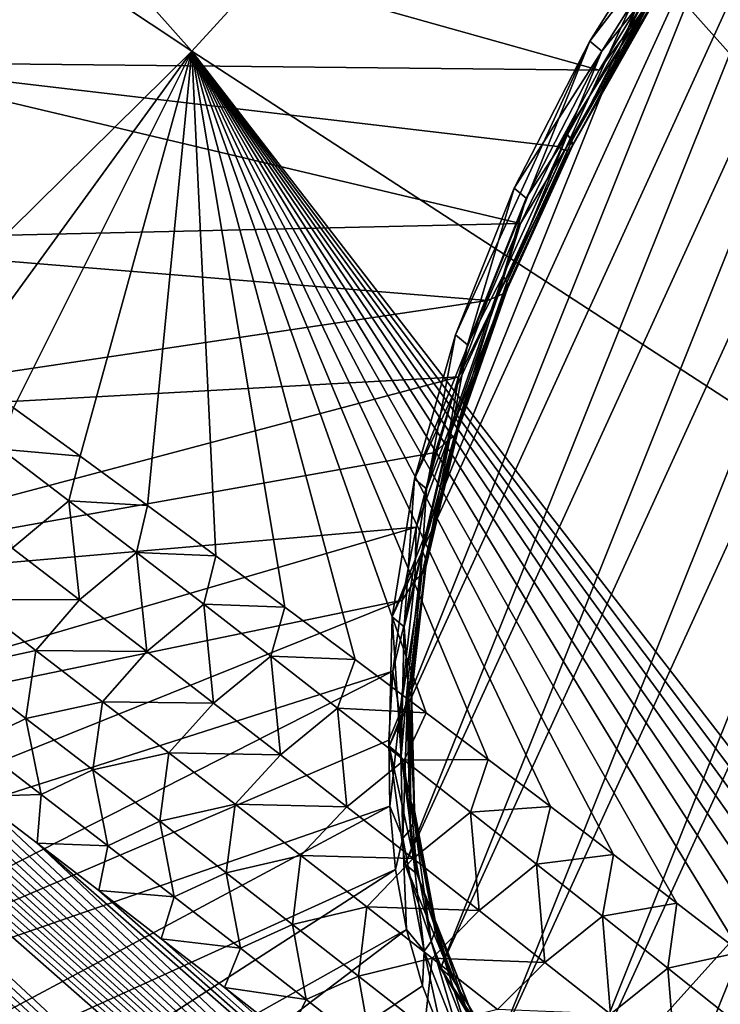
# Model space of a CAD drawing. Header units: metres. Extents: x -82 to 82, y -313 to 40.
# Tile 299 of 405: x 61 to 64, y -47 to -43. Entities that reach past the tile are written whole.
import ezdxf

# ---------------------------------------------------------------- set-up
doc = ezdxf.new("R2010")
doc.units = ezdxf.units.M
doc.layers.add('solid_505278_SW0001_CCC', color=7, linetype='CONTINUOUS')

msp = doc.modelspace()

# ---------------------------------------------------------------- linework, layer by layer
at = {"layer": 'solid_505278_SW0001_CCC'}
for points in [[(75.835464, -43.241989, 51.190437), (54.359497, -25.395966, 33.215336), (54.307911, -25.210443, 33.197372)], [(76.098122, -42.701454, 51.55349), (75.835464, -43.241989, 51.190437), (54.307911, -25.210443, 33.197372)], [(75.835464, -43.241989, 51.190437), (54.418095, -25.588348, 33.237587), (54.359497, -25.395966, 33.215336)], [(75.835464, -43.241989, 51.190437), (54.484196, -25.787806, 33.264523), (54.418095, -25.588348, 33.237587)], [(75.835464, -43.241989, 51.190437), (54.557568, -25.994192, 33.295876), (54.484196, -25.787806, 33.264523)], [(75.835464, -43.241989, 51.190437), (54.638813, -26.207821, 33.332153), (54.557568, -25.994192, 33.295876)], [(75.574974, -43.767609, 50.793751), (54.728233, -26.428816, 33.373569), (54.638813, -26.207821, 33.332153)], [(75.835464, -43.241989, 51.190437), (75.574974, -43.767609, 50.793751), (54.638813, -26.207821, 33.332153)], [(75.574974, -43.767609, 50.793751), (54.825699, -26.657087, 33.419968), (54.728233, -26.428816, 33.373569)], [(75.574974, -43.767609, 50.793751), (54.931931, -26.893061, 33.471947), (54.825699, -26.657087, 33.419968)], [(75.574974, -43.767609, 50.793751), (55.04697, -27.136723, 33.529507), (54.931931, -26.893061, 33.471947)], [(75.574974, -43.767609, 50.793751), (55.170937, -27.38813, 33.592697), (55.04697, -27.136723, 33.529507)], [(75.316559, -44.277763, 50.362961), (55.304642, -27.647802, 33.662205), (55.170937, -27.38813, 33.592697)], [(75.574974, -43.767609, 50.793751), (75.316559, -44.277763, 50.362961), (55.170937, -27.38813, 33.592697)], [(75.316559, -44.277763, 50.362961), (55.447891, -27.915569, 33.737812), (55.304642, -27.647802, 33.662205)], [(75.316559, -44.277763, 50.362961), (55.601097, -28.19169, 33.819847), (55.447891, -27.915569, 33.737812)], [(75.316559, -44.277763, 50.362961), (55.765057, -28.476694, 33.908974), (55.601097, -28.19169, 33.819847)], [(75.060394, -44.771652, 49.897835), (55.939407, -28.770294, 34.004837), (55.765057, -28.476694, 33.908974)], [(75.316559, -44.277763, 50.362961), (75.060394, -44.771652, 49.897835), (55.765057, -28.476694, 33.908974)], [(75.060394, -44.771652, 49.897835), (56.124889, -29.072975, 34.108047), (55.939407, -28.770294, 34.004837)], [(75.060394, -44.771652, 49.897835), (56.25518, -29.280107, 34.18132), (56.124889, -29.072975, 34.108047)], [(75.060394, -44.771652, 49.897835), (56.390465, -29.491289, 34.257874), (56.25518, -29.280107, 34.18132)], [(75.060394, -44.771652, 49.897835), (56.530933, -29.706642, 34.337872), (56.390465, -29.491289, 34.257874)], [(75.060394, -44.771652, 49.897835), (56.676952, -29.926403, 34.421631), (56.530933, -29.706642, 34.337872)], [(74.80658, -45.248489, 49.397987), (56.828861, -30.150799, 34.509438), (56.676952, -29.926403, 34.421631)], [(75.060394, -44.771652, 49.897835), (74.80658, -45.248489, 49.397987), (56.676952, -29.926403, 34.421631)], [(74.80658, -45.248489, 49.397987), (56.986328, -30.379599, 34.600998), (56.828861, -30.150799, 34.509438)], [(74.80658, -45.248489, 49.397987), (57.149426, -30.612839, 34.696358), (56.986328, -30.379599, 34.600998)], [(74.80658, -45.248489, 49.397987), (57.318562, -30.85078, 34.795891), (57.149426, -30.612839, 34.696358)], [(74.80658, -45.248489, 49.397987), (57.49416, -31.093685, 34.899963), (57.318562, -30.85078, 34.795891)], [(74.80658, -45.248489, 49.397987), (57.676018, -31.341427, 35.008392), (57.49416, -31.093685, 34.899963)], [(74.80658, -45.248489, 49.397987), (57.863991, -31.593895, 35.121033), (57.676018, -31.341427, 35.008392)], [(74.554993, -45.707344, 48.862717), (58.058552, -31.851387, 35.238327), (57.863991, -31.593895, 35.121033)], [(74.80658, -45.248489, 49.397987), (74.554993, -45.707344, 48.862717), (57.863991, -31.593895, 35.121033)], [(74.554993, -45.707344, 48.862717), (58.260189, -32.114193, 35.36071), (58.058552, -31.851387, 35.238327)], [(74.554993, -45.707344, 48.862717), (58.468906, -32.38232, 35.488197), (58.260189, -32.114193, 35.36071)], [(74.554993, -45.707344, 48.862717), (58.684292, -32.655502, 35.620384), (58.468906, -32.38232, 35.488197)], [(74.554993, -45.707344, 48.862717), (58.850533, -32.863903, 35.722923), (58.684292, -32.655502, 35.620384)], [(74.554993, -45.707344, 48.862717), (59.02108, -33.075485, 35.828625), (58.850533, -32.863903, 35.722923)], [(74.554993, -45.707344, 48.862717), (59.196175, -33.290401, 35.937721), (59.02108, -33.075485, 35.828625)], [(74.305855, -46.147114, 48.291714), (59.37574, -33.508602, 36.05014), (59.196175, -33.290401, 35.937721)], [(74.554993, -45.707344, 48.862717), (74.305855, -46.147114, 48.291714), (59.196175, -33.290401, 35.937721)], [(74.305855, -46.147114, 48.291714), (59.559391, -33.729847, 36.165512), (59.37574, -33.508602, 36.05014)], [(74.305855, -46.147114, 48.291714), (59.74741, -33.954308, 36.284111), (59.559391, -33.729847, 36.165512)], [(74.305855, -46.147114, 48.291714), (59.940102, -34.182163, 36.406223), (59.74741, -33.954308, 36.284111)], [(74.305855, -46.147114, 48.291714), (60.137764, -34.413605, 36.532143), (59.940102, -34.182163, 36.406223)], [(74.305855, -46.147114, 48.291714), (60.340672, -34.648796, 36.662125), (60.137764, -34.413605, 36.532143)], [(74.305855, -46.147114, 48.291714), (60.548328, -34.887444, 36.795696), (60.340672, -34.648796, 36.662125)], [(74.305855, -46.147114, 48.291714), (60.760693, -35.129524, 36.932816), (60.548328, -34.887444, 36.795696)], [(74.305855, -46.147114, 48.291714), (60.978127, -35.375237, 37.073845), (60.760693, -35.129524, 36.932816)], [(74.059189, -46.566635, 47.684422), (61.200989, -35.624794, 37.219147), (60.978127, -35.375237, 37.073845)], [(74.305855, -46.147114, 48.291714), (74.059189, -46.566635, 47.684422), (60.978127, -35.375237, 37.073845)], [(74.059189, -46.566635, 47.684422), (61.429646, -35.878403, 37.36908), (61.200989, -35.624794, 37.219147)], [(74.059189, -46.566635, 47.684422), (61.664188, -36.13612, 37.523739), (61.429646, -35.878403, 37.36908)], [(74.059189, -46.566635, 47.684422), (61.903915, -36.397572, 37.682426), (61.664188, -36.13612, 37.523739)], [(74.059189, -46.566635, 47.684422), (62.099636, -36.609524, 37.812489), (61.903915, -36.397572, 37.682426)], [(63.793152, -55.600903, 53.349144), (42.311619, -36.497169, 34.306728), (42.537632, -36.468975, 34.25415)], [(63.793152, -55.600903, 53.349144), (42.537632, -36.468975, 34.25415), (42.787354, -36.45396, 34.209877)], [(64.308563, -55.315361, 52.981861), (42.787354, -36.45396, 34.209877), (43.062996, -36.453861, 34.175083)], [(64.308563, -55.315361, 52.981861), (63.793152, -55.600903, 53.349144), (42.787354, -36.45396, 34.209877)], [(64.308563, -55.315361, 52.981861), (43.062996, -36.453861, 34.175083), (43.366493, -36.471161, 34.151794)], [(64.308563, -55.315361, 52.981861), (43.366493, -36.471161, 34.151794), (43.698662, -36.50774, 34.141525)], [(63.793152, -55.600903, 53.349144), (42.107014, -36.537075, 34.366676), (42.311619, -36.497169, 34.306728)], [(64.807716, -55.035828, 52.582764), (43.698662, -36.50774, 34.141525), (44.060249, -36.565296, 34.145638)], [(64.807716, -55.035828, 52.582764), (64.308563, -55.315361, 52.981861), (43.698662, -36.50774, 34.141525)], [(63.261715, -55.892429, 53.68475), (41.920193, -36.587555, 34.433418), (42.107014, -36.537075, 34.366676)], [(63.793152, -55.600903, 53.349144), (63.261715, -55.892429, 53.68475), (42.107014, -36.537075, 34.366676)], [(64.807716, -55.035828, 52.582764), (44.060249, -36.565296, 34.145638), (44.252312, -36.602585, 34.153656)], [(63.261715, -55.892429, 53.68475), (41.748459, -36.648014, 34.506756), (41.920193, -36.587555, 34.433418)], [(64.807716, -55.035828, 52.582764), (44.252312, -36.602585, 34.153656), (44.451988, -36.645718, 34.16576)], [(74.059189, -46.566635, 47.684422), (62.299099, -36.824085, 37.945568), (62.099636, -36.609524, 37.812489)], [(63.261715, -55.892429, 53.68475), (41.589901, -36.718449, 34.586975), (41.748459, -36.648014, 34.506756)], [(64.807716, -55.035828, 52.582764), (44.451988, -36.645718, 34.16576), (44.659637, -36.695225, 34.182472)], [(63.261715, -55.892429, 53.68475), (41.442665, -36.799175, 34.674576), (41.589901, -36.718449, 34.586975)], [(65.290031, -54.762512, 52.151859), (44.659637, -36.695225, 34.182472), (44.875084, -36.750946, 34.203575)], [(65.290031, -54.762512, 52.151859), (64.807716, -55.035828, 52.582764), (44.659637, -36.695225, 34.182472)], [(65.290031, -54.762512, 52.151859), (44.875084, -36.750946, 34.203575), (45.098621, -36.813251, 34.229404)], [(62.714607, -56.18972, 53.988487), (41.304848, -36.891106, 34.770535), (41.442665, -36.799175, 34.674576)], [(63.261715, -55.892429, 53.68475), (62.714607, -56.18972, 53.988487), (41.442665, -36.799175, 34.674576)], [(65.290031, -54.762512, 52.151859), (45.098621, -36.813251, 34.229404), (45.330601, -36.882572, 34.260376)], [(74.059189, -46.566635, 47.684422), (62.502522, -37.04137, 38.081898), (62.299099, -36.824085, 37.945568)], [(62.714607, -56.18972, 53.988487), (41.175858, -36.995422, 34.875977), (41.304848, -36.891106, 34.770535)], [(65.290031, -54.762512, 52.151859), (45.330601, -36.882572, 34.260376), (45.570797, -36.95871, 34.29623)], [(65.290031, -54.762512, 52.151859), (45.570797, -36.95871, 34.29623), (45.819683, -37.04221, 34.337498)], [(62.714607, -56.18972, 53.988487), (41.055237, -37.113495, 34.992123), (41.175858, -36.995422, 34.875977)], [(65.754967, -54.495632, 51.689091), (45.819683, -37.04221, 34.337498), (46.077503, -37.133377, 34.384457)], [(65.754967, -54.495632, 51.689091), (65.290031, -54.762512, 52.151859), (45.819683, -37.04221, 34.337498)], [(74.059189, -46.566635, 47.684422), (62.710125, -37.261497, 38.22171), (62.502522, -37.04137, 38.081898)], [(62.714607, -56.18972, 53.988487), (40.942547, -37.247574, 35.120937), (41.055237, -37.113495, 34.992123)], [(65.754967, -54.495632, 51.689091), (46.077503, -37.133377, 34.384457), (46.344093, -37.232079, 34.436928)], [(62.152195, -56.492603, 54.260136), (40.83847, -37.400295, 35.264648), (40.942547, -37.247574, 35.120937)], [(62.714607, -56.18972, 53.988487), (62.152195, -56.492603, 54.260136), (40.942547, -37.247574, 35.120937)], [(65.754967, -54.495632, 51.689091), (46.344093, -37.232079, 34.436928), (46.620102, -37.339001, 34.495583)], [(74.059189, -46.566635, 47.684422), (62.922131, -37.484589, 38.365234), (62.710125, -37.261497, 38.22171)], [(65.754967, -54.495632, 51.689091), (46.620102, -37.339001, 34.495583), (46.905567, -37.45422, 34.560455)], [(62.152195, -56.492603, 54.260136), (40.744175, -37.573769, 35.424904), (40.83847, -37.400295, 35.264648)], [(65.754967, -54.495632, 51.689091), (46.905567, -37.45422, 34.560455), (47.200527, -37.577816, 34.631596)], [(74.059189, -46.566635, 47.684422), (63.13818, -37.710464, 38.5121), (62.922131, -37.484589, 38.365234)], [(62.152195, -56.492603, 54.260136), (40.66114, -37.770191, 35.603367), (40.744175, -37.573769, 35.424904)], [(66.20192, -54.235199, 51.194038), (47.200527, -37.577816, 34.631596), (47.505733, -37.710571, 34.70977)], [(66.20192, -54.235199, 51.194038), (65.754967, -54.495632, 51.689091), (47.200527, -37.577816, 34.631596)], [(66.20192, -54.235199, 51.194038), (47.505733, -37.710571, 34.70977), (47.820961, -37.852295, 34.79475)], [(74.059189, -46.566635, 47.684422), (63.35796, -37.938969, 38.661983), (63.13818, -37.710464, 38.5121)], [(61.574398, -56.801018, 54.499481), (40.59182, -37.991871, 35.801823), (40.66114, -37.770191, 35.603367)], [(62.152195, -56.492603, 54.260136), (61.574398, -56.801018, 54.499481), (40.66114, -37.770191, 35.603367)], [(66.20192, -54.235199, 51.194038), (47.820961, -37.852295, 34.79475), (48.146576, -38.003399, 34.886929)], [(73.814819, -46.964386, 47.040131), (63.581741, -38.170231, 38.815182), (63.35796, -37.938969, 38.661983)], [(74.059189, -46.566635, 47.684422), (73.814819, -46.964386, 47.040131), (63.35796, -37.938969, 38.661983)], [(61.574398, -56.801018, 54.499481), (40.538582, -38.239883, 36.020924), (40.59182, -37.991871, 35.801823)], [(66.20192, -54.235199, 51.194038), (48.146576, -38.003399, 34.886929), (48.369846, -38.109791, 34.952827)], [(66.20192, -54.235199, 51.194038), (48.369846, -38.109791, 34.952827), (48.597916, -38.220554, 35.022118)], [(73.814819, -46.964386, 47.040131), (63.809803, -38.404396, 38.971996), (63.581741, -38.170231, 38.815182)], [(66.20192, -54.235199, 51.194038), (48.597916, -38.220554, 35.022118), (48.830765, -38.335693, 35.09478)], [(61.574398, -56.801018, 54.499481), (40.503433, -38.515171, 36.26123), (40.538582, -38.239883, 36.020924)], [(66.630089, -53.981483, 50.66658), (48.830765, -38.335693, 35.09478), (49.068687, -38.455513, 35.171139)], [(66.630089, -53.981483, 50.66658), (66.20192, -54.235199, 51.194038), (48.830765, -38.335693, 35.09478)], [(61.757477, -43.125957, 38.985619), (56.383736, -39.556885, 36.196007), (57.520615, -38.367096, 36.044456)], [(62.874767, -41.905319, 38.883812), (61.757477, -43.125957, 38.985619), (57.520615, -38.367096, 36.044456)], [(73.814819, -46.964386, 47.040131), (64.042419, -38.641594, 39.132725), (63.809803, -38.404396, 38.971996)], [(66.630089, -53.981483, 50.66658), (49.068687, -38.455513, 35.171139), (49.311977, -38.580322, 35.251518)], [(61.574398, -56.801018, 54.499481), (60.981453, -57.114723, 54.706051), (40.503433, -38.515171, 36.26123)], [(66.630089, -53.981483, 50.66658), (49.311977, -38.580322, 35.251518), (49.560543, -38.710037, 35.335808)], [(66.630089, -53.981483, 50.66658), (49.560543, -38.710037, 35.335808), (49.814224, -38.844501, 35.42384)], [(66.630089, -53.981483, 50.66658), (49.814224, -38.844501, 35.42384), (50.073338, -38.984066, 35.51598)], [(66.630089, -53.981483, 50.66658), (50.073338, -38.984066, 35.51598), (50.338219, -39.129086, 35.61261)], [(66.630089, -53.981483, 50.66658), (50.338219, -39.129086, 35.61261), (50.60891, -39.27961, 35.713776)], [(67.038658, -53.734692, 50.106434), (50.60891, -39.27961, 35.713776), (50.885094, -39.435314, 35.819115)], [(67.038658, -53.734692, 50.106434), (66.630089, -53.981483, 50.66658), (50.60891, -39.27961, 35.713776)], [(67.038658, -53.734692, 50.106434), (50.885094, -39.435314, 35.819115), (51.167122, -39.596588, 35.92905)], [(61.757477, -43.125957, 38.985619), (60.586662, -44.280659, 39.173763), (56.383736, -39.556885, 36.196007)], [(67.038658, -53.734692, 50.106434), (51.167122, -39.596588, 35.92905), (51.455368, -39.76384, 36.044033)], [(67.038658, -53.734692, 50.106434), (51.455368, -39.76384, 36.044033), (51.750008, -39.937267, 36.164272)], [(63.289215, -47.556637, 70.229012), (66.824493, -39.823341, 73.460457), (66.269081, -40.114056, 73.801224)], [(64.080078, -46.677444, 70.170883), (66.824493, -39.823341, 73.460457), (63.289215, -47.556637, 70.229012)], [(67.038658, -53.734692, 50.106434), (51.750008, -39.937267, 36.164272), (52.050602, -40.116394, 36.289238)], [(67.038658, -53.734692, 50.106434), (52.050602, -40.116394, 36.289238), (52.280159, -40.254711, 36.386322)], [(62.999599, -47.265923, 70.812737), (66.269081, -40.114056, 73.801224), (65.71769, -40.477459, 74.070862)], [(63.289215, -47.556637, 70.229012), (66.269081, -40.114056, 73.801224), (62.999599, -47.265923, 70.812737)], [(67.038658, -53.734692, 50.106434), (52.280159, -40.254711, 36.386322), (52.513451, -40.396664, 36.486546)], [(67.426628, -53.494839, 49.512974), (52.513451, -40.396664, 36.486546), (52.750675, -40.542469, 36.590145)], [(67.426628, -53.494839, 49.512974), (67.038658, -53.734692, 50.106434), (52.513451, -40.396664, 36.486546)], [(62.780464, -46.902519, 71.38607), (65.71769, -40.477459, 74.070862), (65.18129, -40.906322, 74.263992)], [(62.999599, -47.265923, 70.812737), (65.71769, -40.477459, 74.070862), (62.780464, -46.902519, 71.38607)], [(67.426628, -53.494839, 49.512974), (52.750675, -40.542469, 36.590145), (52.991905, -40.6922, 36.697208)], [(67.426628, -53.494839, 49.512974), (52.991905, -40.6922, 36.697208), (53.236763, -40.845448, 36.807274)], [(67.426628, -53.494839, 49.512974), (53.236763, -40.845448, 36.807274), (53.485397, -41.00238, 36.920532)], [(62.636181, -46.473656, 71.937622), (65.18129, -40.906322, 74.263992), (64.67083, -41.391903, 74.376694)], [(62.780464, -46.902519, 71.38607), (65.18129, -40.906322, 74.263992), (62.636181, -46.473656, 71.937622)], [(67.426628, -53.494839, 49.512974), (53.485397, -41.00238, 36.920532), (53.738041, -41.163258, 37.037273)], [(67.426628, -53.494839, 49.512974), (53.738041, -41.163258, 37.037273), (53.994915, -41.328331, 37.157795)], [(67.426628, -53.494839, 49.512974), (53.994915, -41.328331, 37.157795), (54.256256, -41.497852, 37.282394)], [(62.569683, -45.988075, 72.456131), (64.67083, -41.391903, 74.376694), (64.196915, -41.924095, 74.406609)], [(62.636181, -46.473656, 71.937622), (64.67083, -41.391903, 74.376694), (62.569683, -45.988075, 72.456131)], [(67.426628, -53.494839, 49.512974), (54.256256, -41.497852, 37.282394), (54.521858, -41.671585, 37.410782)], [(67.426628, -53.494839, 49.512974), (54.521858, -41.671585, 37.410782), (54.791496, -41.849281, 37.542686)], [(67.792938, -53.262238, 48.885983), (54.791496, -41.849281, 37.542686), (55.065437, -42.03125, 37.678471)], [(67.792938, -53.262238, 48.885983), (67.426628, -53.494839, 49.512974), (54.791496, -41.849281, 37.542686)], [(67.011726, -46.545467, 42.149788), (61.757477, -43.125957, 38.985619), (62.874767, -41.905319, 38.883812)], [(68.373993, -44.950989, 42.083523), (67.011726, -46.545467, 42.149788), (62.874767, -41.905319, 38.883812)], [(68.133469, -44.72963, 41.902287), (68.373993, -44.950989, 42.083523), (62.874767, -41.905319, 38.883812)], [(67.895737, -44.509613, 41.723999), (68.133469, -44.72963, 41.902287), (62.874767, -41.905319, 38.883812)], [(67.66124, -44.291344, 41.548943), (67.895737, -44.509613, 41.723999), (62.874767, -41.905319, 38.883812)], [(67.429047, -44.073868, 41.37635), (67.66124, -44.291344, 41.548943), (62.874767, -41.905319, 38.883812)], [(67.18605, -43.844807, 41.196537), (67.429047, -44.073868, 41.37635), (62.874767, -41.905319, 38.883812)], [(66.945122, -43.616226, 41.019066), (67.18605, -43.844807, 41.196537), (62.874767, -41.905319, 38.883812)], [(66.706497, -43.388443, 40.844116), (66.945122, -43.616226, 41.019066), (62.874767, -41.905319, 38.883812)], [(66.470444, -43.161758, 40.671875), (66.706497, -43.388443, 40.844116), (62.874767, -41.905319, 38.883812)], [(66.237206, -42.936485, 40.502506), (66.470444, -43.161758, 40.671875), (62.874767, -41.905319, 38.883812)], [(62.569683, -45.988075, 72.456131), (64.196915, -41.924095, 74.406609), (62.582359, -45.455883, 72.930817)], [(62.582359, -45.455883, 72.930817), (64.196915, -41.924095, 74.406609), (63.768852, -42.492466, 74.353165)], [(67.792938, -53.262238, 48.885983), (55.065437, -42.03125, 37.678471), (55.343948, -42.217796, 37.818501)], [(67.792938, -53.262238, 48.885983), (55.343948, -42.217796, 37.818501), (55.627289, -42.409222, 37.963142)], [(67.792938, -53.262238, 48.885983), (55.627289, -42.409222, 37.963142), (55.915638, -42.605728, 38.112637)], [(63.434353, -43.204361, 74.549065), (60.700993, -42.437744, 77.26162), (60.310123, -43.171173, 77.015953)], [(63.434353, -43.204361, 74.549065), (63.62154, -42.892551, 74.630516), (60.700993, -42.437744, 77.26162)], [(62.582359, -45.455883, 72.930817), (63.768852, -42.492466, 74.353165), (62.673954, -44.887512, 73.352371)], [(62.673954, -44.887512, 73.352371), (63.768852, -42.492466, 74.353165), (63.395679, -43.084991, 74.217491)], [(63.818062, -42.533714, 74.398148), (63.395679, -43.084991, 74.217491), (63.768852, -42.492466, 74.353165)], [(63.818062, -42.533714, 74.398148), (63.444832, -43.126347, 74.262436), (63.395679, -43.084991, 74.217491)], [(63.629864, -42.894012, 74.369019), (63.444832, -43.126347, 74.262436), (63.818062, -42.533714, 74.398148)], [(67.792938, -53.262238, 48.885983), (55.915638, -42.605728, 38.112637), (56.2085, -42.806717, 38.266262)], [(67.792938, -53.262238, 48.885983), (56.2085, -42.806717, 38.266262), (56.446106, -42.970821, 38.39225)], [(63.303921, -43.469654, 74.197174), (63.444832, -43.126347, 74.262436), (63.629864, -42.894012, 74.369019)], [(63.303921, -43.469654, 74.197174), (63.629864, -42.894012, 74.369019), (63.321255, -43.495155, 74.243584)], [(63.629864, -42.894012, 74.369019), (63.648674, -42.916916, 74.416206), (63.321255, -43.495155, 74.243584)], [(63.627377, -42.941551, 74.575752), (63.62154, -42.892551, 74.630516), (63.434353, -43.204361, 74.549065)], [(63.654667, -42.933216, 74.469147), (63.647377, -42.941647, 74.523743), (63.314629, -43.529308, 74.348312)], [(63.324921, -43.515572, 74.295303), (63.654667, -42.933216, 74.469147), (63.314629, -43.529308, 74.348312)], [(63.321255, -43.495155, 74.243584), (63.648674, -42.916916, 74.416206), (63.324921, -43.515572, 74.295303)], [(63.648674, -42.916916, 74.416206), (63.654667, -42.933216, 74.469147), (63.324921, -43.515572, 74.295303)], [(67.792938, -53.262238, 48.885983), (56.446106, -42.970821, 38.39225), (56.686829, -43.138073, 38.521236)], [(63.627377, -42.941551, 74.575752), (63.434353, -43.204361, 74.549065), (63.263462, -43.51939, 74.446831)], [(63.291176, -43.535309, 74.398499), (63.627377, -42.941551, 74.575752), (63.263462, -43.51939, 74.446831)], [(63.647377, -42.941647, 74.523743), (63.627377, -42.941551, 74.575752), (63.291176, -43.535309, 74.398499)], [(63.314629, -43.529308, 74.348312), (63.647377, -42.941647, 74.523743), (63.291176, -43.535309, 74.398499)], [(62.673954, -44.887512, 73.352371), (63.395679, -43.084991, 74.217491), (62.842529, -44.294987, 73.711876)], [(62.842529, -44.294987, 73.711876), (63.395679, -43.084991, 74.217491), (63.08477, -43.689991, 74.002243)], [(63.444832, -43.126347, 74.262436), (63.08477, -43.689991, 74.002243), (63.395679, -43.084991, 74.217491)], [(67.792938, -53.262238, 48.885983), (56.686829, -43.138073, 38.521236), (56.93082, -43.308655, 38.653458)], [(60.804008, -44.436874, 39.299202), (60.586662, -44.280659, 39.173763), (61.757477, -43.125957, 38.985619)], [(61.023361, -44.59531, 39.426991), (60.804008, -44.436874, 39.299202), (61.757477, -43.125957, 38.985619)], [(61.297588, -44.794514, 39.588463), (61.023361, -44.59531, 39.426991), (61.757477, -43.125957, 38.985619)], [(61.575142, -44.997475, 39.753872), (61.297588, -44.794514, 39.588463), (61.757477, -43.125957, 38.985619)], [(61.856159, -45.204388, 39.923401), (61.575142, -44.997475, 39.753872), (61.757477, -43.125957, 38.985619)], [(62.140781, -45.415451, 40.097252), (61.856159, -45.204388, 39.923401), (61.757477, -43.125957, 38.985619)], [(62.42934, -45.630905, 40.275692), (62.140781, -45.415451, 40.097252), (61.757477, -43.125957, 38.985619)], [(62.722313, -45.850845, 40.458973), (62.42934, -45.630905, 40.275692), (61.757477, -43.125957, 38.985619)], [(62.976582, -46.042686, 40.619766), (62.722313, -45.850845, 40.458973), (61.757477, -43.125957, 38.985619)], [(63.233383, -46.237347, 40.783806), (62.976582, -46.042686, 40.619766), (61.757477, -43.125957, 38.985619)], [(63.492374, -46.434608, 40.950932), (63.233383, -46.237347, 40.783806), (61.757477, -43.125957, 38.985619)], [(63.753208, -46.634251, 41.120979), (63.492374, -46.434608, 40.950932), (61.757477, -43.125957, 38.985619)], [(64.015526, -46.836052, 41.293785), (63.753208, -46.634251, 41.120979), (61.757477, -43.125957, 38.985619)], [(64.278992, -47.039799, 41.469173), (64.015526, -46.836052, 41.293785), (61.757477, -43.125957, 38.985619)], [(64.543259, -47.245281, 41.646965), (64.278992, -47.039799, 41.469173), (61.757477, -43.125957, 38.985619)], [(64.792442, -47.440102, 41.816364), (64.543259, -47.245281, 41.646965), (61.757477, -43.125957, 38.985619)], [(65.042709, -47.636799, 41.98822), (64.792442, -47.440102, 41.816364), (61.757477, -43.125957, 38.985619)], [(65.295128, -47.83614, 42.163265), (65.042709, -47.636799, 41.98822), (61.757477, -43.125957, 38.985619)], [(65.549286, -48.037781, 42.341244), (65.295128, -47.83614, 42.163265), (61.757477, -43.125957, 38.985619)], [(67.011726, -46.545467, 42.149788), (65.549286, -48.037781, 42.341244), (61.757477, -43.125957, 38.985619)], [(63.444832, -43.126347, 74.262436), (63.133949, -43.731289, 74.047211), (63.08477, -43.689991, 74.002243)], [(63.303921, -43.469654, 74.197174), (63.133949, -43.731289, 74.047211), (63.444832, -43.126347, 74.262436)], [(63.109737, -43.836029, 74.324333), (60.310123, -43.171173, 77.015953), (59.973309, -43.907944, 76.708084)], [(63.263462, -43.51939, 74.446831), (63.434353, -43.204361, 74.549065), (60.310123, -43.171173, 77.015953)], [(63.109737, -43.836029, 74.324333), (63.263462, -43.51939, 74.446831), (60.310123, -43.171173, 77.015953)], [(67.792938, -53.262238, 48.885983), (56.93082, -43.308655, 38.653458), (57.17823, -43.482761, 38.78915)], [(67.792938, -53.262238, 48.885983), (57.17823, -43.482761, 38.78915), (57.429214, -43.660564, 38.928547)], [(63.038292, -44.050709, 73.954376), (63.133949, -43.731289, 74.047211), (63.303921, -43.469654, 74.197174)], [(63.038292, -44.050709, 73.954376), (63.303921, -43.469654, 74.197174), (63.054428, -44.078835, 73.999687)], [(63.303921, -43.469654, 74.197174), (63.321255, -43.495155, 74.243584), (63.054428, -44.078835, 73.999687)], [(63.054428, -44.078835, 73.999687), (63.321255, -43.495155, 74.243584), (63.05619, -44.103401, 74.049667)], [(63.321255, -43.495155, 74.243584), (63.324921, -43.515572, 74.295303), (63.05619, -44.103401, 74.049667)], [(63.314629, -43.529308, 74.348312), (63.291176, -43.535309, 74.398499), (63.017189, -44.134644, 74.148056)], [(63.043449, -44.122498, 74.100441), (63.314629, -43.529308, 74.348312), (63.017189, -44.134644, 74.148056)], [(63.017189, -44.134644, 74.148056), (63.291176, -43.535309, 74.398499), (63.109737, -43.836029, 74.324333)], [(63.324921, -43.515572, 74.295303), (63.314629, -43.529308, 74.348312), (63.043449, -44.122498, 74.100441)], [(63.05619, -44.103401, 74.049667), (63.324921, -43.515572, 74.295303), (63.043449, -44.122498, 74.100441)], [(63.291176, -43.535309, 74.398499), (63.263462, -43.51939, 74.446831), (63.109737, -43.836029, 74.324333)], [(67.792938, -53.262238, 48.885983), (57.429214, -43.660564, 38.928547), (57.683674, -43.841946, 39.071484)], [(62.891739, -44.336231, 73.756866), (62.842529, -44.294987, 73.711876), (63.08477, -43.689991, 74.002243)], [(63.133949, -43.731289, 74.047211), (62.891739, -44.336231, 73.756866), (63.08477, -43.689991, 74.002243)], [(63.038292, -44.050709, 73.954376), (62.891739, -44.336231, 73.756866), (63.133949, -43.731289, 74.047211)], [(68.136398, -53.037075, 48.224991), (57.683674, -43.841946, 39.071484), (57.94128, -44.02647, 39.217438)], [(68.136398, -53.037075, 48.224991), (67.792938, -53.262238, 48.885983), (57.683674, -43.841946, 39.071484)], [(62.973961, -44.152672, 74.182205), (63.109737, -43.836029, 74.324333), (59.973309, -43.907944, 76.708084)], [(63.017189, -44.134644, 74.148056), (63.109737, -43.836029, 74.324333), (62.973961, -44.152672, 74.182205)], [(62.973961, -44.152672, 74.182205), (59.973309, -43.907944, 76.708084), (59.6936, -44.641376, 76.340813)], [(68.136398, -53.037075, 48.224991), (57.94128, -44.02647, 39.217438), (58.202194, -44.214359, 39.366684)], [(62.837925, -44.62635, 73.645142), (62.891739, -44.336231, 73.756866), (63.038292, -44.050709, 73.954376)], [(62.837925, -44.62635, 73.645142), (63.038292, -44.050709, 73.954376), (62.853157, -44.657078, 73.689056)], [(63.038292, -44.050709, 73.954376), (63.054428, -44.078835, 73.999687), (62.853157, -44.657078, 73.689056)], [(63.05619, -44.103401, 74.049667), (63.043449, -44.122498, 74.100441), (62.838902, -44.710163, 73.784752)], [(62.853489, -44.685757, 73.736832), (63.05619, -44.103401, 74.049667), (62.838902, -44.710163, 73.784752)], [(62.853157, -44.657078, 73.689056), (63.054428, -44.078835, 73.999687), (62.853489, -44.685757, 73.736832)], [(63.054428, -44.078835, 73.999687), (63.05619, -44.103401, 74.049667), (62.853489, -44.685757, 73.736832)], [(63.043449, -44.122498, 74.100441), (63.017189, -44.134644, 74.148056), (62.81052, -44.728401, 73.829094)], [(62.838902, -44.710163, 73.784752), (63.043449, -44.122498, 74.100441), (62.81052, -44.728401, 73.829094)], [(62.81052, -44.728401, 73.829094), (63.017189, -44.134644, 74.148056), (62.856823, -44.467697, 74.021156)], [(63.017189, -44.134644, 74.148056), (62.973961, -44.152672, 74.182205), (62.856823, -44.467697, 74.021156)], [(62.856823, -44.467697, 74.021156), (62.973961, -44.152672, 74.182205), (59.6936, -44.641376, 76.340813)], [(68.136398, -53.037075, 48.224991), (58.202194, -44.214359, 39.366684), (58.466599, -44.405842, 39.519527)], [(62.723129, -44.92886, 73.397301), (62.673954, -44.887512, 73.352371), (62.842529, -44.294987, 73.711876)], [(62.891739, -44.336231, 73.756866), (62.723129, -44.92886, 73.397301), (62.842529, -44.294987, 73.711876)], [(62.837925, -44.62635, 73.645142), (62.723129, -44.92886, 73.397301), (62.891739, -44.336231, 73.756866)], [(68.136398, -53.037075, 48.224991), (58.466599, -44.405842, 39.519527), (58.734684, -44.601147, 39.67627)], [(62.856823, -44.467697, 74.021156), (59.6936, -44.641376, 76.340813), (59.473526, -45.36483, 75.91745)], [(62.758926, -44.77951, 73.842018), (62.856823, -44.467697, 74.021156), (59.473526, -45.36483, 75.91745)], [(62.81052, -44.728401, 73.829094), (62.856823, -44.467697, 74.021156), (62.758926, -44.77951, 73.842018)], [(60.972824, -44.76458, 39.501759), (61.023361, -44.59531, 39.426991), (61.297588, -44.794514, 39.588463)], [(68.136398, -53.037075, 48.224991), (58.734684, -44.601147, 39.67627), (58.961025, -44.766991, 39.810089)], [(62.706554, -45.18586, 73.275238), (62.723129, -44.92886, 73.397301), (62.837925, -44.62635, 73.645142)], [(62.706554, -45.18586, 73.275238), (62.837925, -44.62635, 73.645142), (62.721191, -45.219112, 73.317482)], [(62.837925, -44.62635, 73.645142), (62.853157, -44.657078, 73.689056), (62.721191, -45.219112, 73.317482)], [(62.853157, -44.657078, 73.689056), (62.853489, -44.685757, 73.736832), (62.720589, -45.251789, 73.36261)], [(62.721191, -45.219112, 73.317482), (62.853157, -44.657078, 73.689056), (62.720589, -45.251789, 73.36261)], [(62.838902, -44.710163, 73.784752), (62.81052, -44.728401, 73.829094), (62.675014, -45.305511, 73.447556)], [(62.704788, -45.281353, 73.40712), (62.838902, -44.710163, 73.784752), (62.675014, -45.305511, 73.447556)], [(62.853489, -44.685757, 73.736832), (62.838902, -44.710163, 73.784752), (62.704788, -45.281353, 73.40712)], [(62.720589, -45.251789, 73.36261), (62.853489, -44.685757, 73.736832), (62.704788, -45.281353, 73.40712)], [(62.675014, -45.305511, 73.447556), (62.81052, -44.728401, 73.829094), (62.680767, -45.08651, 73.645699)], [(62.81052, -44.728401, 73.829094), (62.758926, -44.77951, 73.842018), (62.680767, -45.08651, 73.645699)], [(68.136398, -53.037075, 48.224991), (58.961025, -44.766991, 39.810089), (59.190159, -44.93578, 39.947006)], [(62.680767, -45.08651, 73.645699), (62.758926, -44.77951, 73.842018), (59.473526, -45.36483, 75.91745)], [(61.251759, -44.977486, 39.671722), (60.972824, -44.76458, 39.501759), (61.297588, -44.794514, 39.588463)], [(61.017586, -45.172943, 39.765011), (60.972824, -44.76458, 39.501759), (61.251759, -44.977486, 39.671722)], [(61.251759, -44.977486, 39.671722), (61.297588, -44.794514, 39.588463), (61.575142, -44.997475, 39.753872)], [(62.631554, -45.497105, 72.97583), (62.582359, -45.455883, 72.930817), (62.673954, -44.887512, 73.352371)], [(62.723129, -44.92886, 73.397301), (62.631554, -45.497105, 72.97583), (62.673954, -44.887512, 73.352371)], [(68.136398, -53.037075, 48.224991), (59.190159, -44.93578, 39.947006), (59.422131, -45.107582, 40.087105)], [(62.706554, -45.18586, 73.275238), (62.631554, -45.497105, 72.97583), (62.723129, -44.92886, 73.397301)], [(61.295128, -45.38538, 39.936749), (61.017586, -45.172943, 39.765011), (61.251759, -44.977486, 39.671722)], [(61.529663, -45.190636, 39.842964), (61.251759, -44.977486, 39.671722), (61.575142, -44.997475, 39.753872)], [(61.295128, -45.38538, 39.936749), (61.251759, -44.977486, 39.671722), (61.529663, -45.190636, 39.842964)], [(61.529663, -45.190636, 39.842964), (61.575142, -44.997475, 39.753872), (61.856159, -45.204388, 39.923401)], [(62.680767, -45.08651, 73.645699), (59.473526, -45.36483, 75.91745), (59.315083, -46.071754, 75.441833)], [(62.622742, -45.387138, 73.433205), (62.680767, -45.08651, 73.645699), (59.315083, -46.071754, 75.441833)], [(68.136398, -53.037075, 48.224991), (59.422131, -45.107582, 40.087105), (59.65662, -45.281933, 40.229771)], [(62.675014, -45.305511, 73.447556), (62.680767, -45.08651, 73.645699), (62.622742, -45.387138, 73.433205)], [(60.840557, -45.384701, 39.93647), (61.017586, -45.172943, 39.765011), (61.295128, -45.38538, 39.936749)], [(61.571667, -45.598061, 40.109737), (61.295128, -45.38538, 39.936749), (61.529663, -45.190636, 39.842964)], [(61.806549, -45.404007, 40.015472), (61.529663, -45.190636, 39.842964), (61.856159, -45.204388, 39.923401)], [(61.571667, -45.598061, 40.109737), (61.529663, -45.190636, 39.842964), (61.806549, -45.404007, 40.015472)], [(61.806549, -45.404007, 40.015472), (61.856159, -45.204388, 39.923401), (62.140781, -45.415451, 40.097252)], [(62.646629, -45.718807, 72.851555), (62.631554, -45.497105, 72.97583), (62.706554, -45.18586, 73.275238)], [(62.646629, -45.718807, 72.851555), (62.706554, -45.18586, 73.275238), (62.660995, -45.754467, 72.891884)], [(62.706554, -45.18586, 73.275238), (62.721191, -45.219112, 73.317482), (62.660995, -45.754467, 72.891884)], [(62.721191, -45.219112, 73.317482), (62.720589, -45.251789, 73.36261), (62.659962, -45.790951, 72.93399)], [(62.660995, -45.754467, 72.891884), (62.721191, -45.219112, 73.317482), (62.659962, -45.790951, 72.93399)], [(68.136398, -53.037075, 48.224991), (59.65662, -45.281933, 40.229771), (59.89362, -45.458843, 40.375031)], [(62.704788, -45.281353, 73.40712), (62.675014, -45.305511, 73.447556), (62.613205, -45.855232, 73.010536)], [(62.643608, -45.825432, 72.974586), (62.704788, -45.281353, 73.40712), (62.613205, -45.855232, 73.010536)], [(62.720589, -45.251789, 73.36261), (62.704788, -45.281353, 73.40712), (62.643608, -45.825432, 72.974586)], [(62.659962, -45.790951, 72.93399), (62.720589, -45.251789, 73.36261), (62.643608, -45.825432, 72.974586)], [(62.675014, -45.305511, 73.447556), (62.622742, -45.387138, 73.433205), (62.585148, -45.679863, 73.205612)], [(62.613205, -45.855232, 73.010536), (62.675014, -45.305511, 73.447556), (62.585148, -45.679863, 73.205612)], [(62.622742, -45.387138, 73.433205), (59.315083, -46.071754, 75.441833), (59.219707, -46.755745, 74.918274)], [(62.585148, -45.679863, 73.205612), (62.622742, -45.387138, 73.433205), (59.219707, -46.755745, 74.918274)], [(60.797794, -45.662289, 40.22768), (60.840557, -45.384701, 39.93647), (61.115726, -45.594933, 40.107735)], [(61.115726, -45.594933, 40.107735), (60.840557, -45.384701, 39.93647), (61.295128, -45.38538, 39.936749)], [(61.115726, -45.594933, 40.107735), (61.295128, -45.38538, 39.936749), (61.571667, -45.598061, 40.109737)], [(61.847214, -45.81097, 40.283962), (61.571667, -45.598061, 40.109737), (61.806549, -45.404007, 40.015472)], [(62.082432, -45.617592, 40.189232), (61.806549, -45.404007, 40.015472), (62.140781, -45.415451, 40.097252)], [(61.847214, -45.81097, 40.283962), (61.806549, -45.404007, 40.015472), (62.082432, -45.617592, 40.189232)], [(62.082432, -45.617592, 40.189232), (62.140781, -45.415451, 40.097252), (62.42934, -45.630905, 40.275692)], [(68.136398, -53.037075, 48.224991), (59.89362, -45.458843, 40.375031), (60.133247, -45.63847, 40.523106)], [(62.618881, -46.029408, 72.501053), (62.569683, -45.988075, 72.456131), (62.582359, -45.455883, 72.930817)], [(62.631554, -45.497105, 72.97583), (62.618881, -46.029408, 72.501053), (62.582359, -45.455883, 72.930817)], [(62.646629, -45.718807, 72.851555), (62.618881, -46.029408, 72.501053), (62.631554, -45.497105, 72.97583)], [(61.074581, -45.873726, 40.401707), (60.797794, -45.662289, 40.22768), (61.115726, -45.594933, 40.107735)], [(61.074581, -45.873726, 40.401707), (61.115726, -45.594933, 40.107735), (61.389923, -45.805431, 40.280216)], [(61.389923, -45.805431, 40.280216), (61.115726, -45.594933, 40.107735), (61.571667, -45.598061, 40.109737)], [(61.389923, -45.805431, 40.280216), (61.571667, -45.598061, 40.109737), (61.847214, -45.81097, 40.283962)], [(68.136398, -53.037075, 48.224991), (60.133247, -45.63847, 40.523106), (60.37561, -45.820969, 40.67421)], [(62.12178, -46.024094, 40.459415), (61.847214, -45.81097, 40.283962), (62.082432, -45.617592, 40.189232)], [(62.357319, -45.831367, 40.364235), (62.082432, -45.617592, 40.189232), (62.42934, -45.630905, 40.275692)], [(62.12178, -46.024094, 40.459415), (62.082432, -45.617592, 40.189232), (62.357319, -45.831367, 40.364235)], [(62.357319, -45.831367, 40.364235), (62.42934, -45.630905, 40.275692), (62.722313, -45.850845, 40.458973)], [(62.585148, -45.679863, 73.205612), (59.219707, -46.755745, 74.918274), (59.188259, -47.41061, 74.351517)], [(62.56818, -45.963192, 72.964088), (62.585148, -45.679863, 73.205612), (59.188259, -47.41061, 74.351517)], [(60.8629, -45.977478, 40.61615), (60.797794, -45.662289, 40.22768), (61.074581, -45.873726, 40.401707)], [(62.613205, -45.855232, 73.010536), (62.585148, -45.679863, 73.205612), (62.56818, -45.963192, 72.964088)], [(62.659264, -46.215271, 72.381981), (62.618881, -46.029408, 72.501053), (62.646629, -45.718807, 72.851555)], [(62.646629, -45.718807, 72.851555), (62.660995, -45.754467, 72.891884), (62.673687, -46.253174, 72.420189)], [(62.659264, -46.215271, 72.381981), (62.646629, -45.718807, 72.851555), (62.673687, -46.253174, 72.420189)], [(62.660995, -45.754467, 72.891884), (62.659962, -45.790951, 72.93399), (62.672745, -46.293205, 72.458939)], [(62.673687, -46.253174, 72.420189), (62.660995, -45.754467, 72.891884), (62.672745, -46.293205, 72.458939)], [(61.350391, -46.085442, 40.576954), (61.074581, -45.873726, 40.401707), (61.389923, -45.805431, 40.280216)], [(61.350391, -46.085442, 40.576954), (61.389923, -45.805431, 40.280216), (61.663151, -46.016174, 40.453907)], [(61.663151, -46.016174, 40.453907), (61.389923, -45.805431, 40.280216), (61.847214, -45.81097, 40.283962)], [(61.663151, -46.016174, 40.453907), (61.847214, -45.81097, 40.283962), (62.12178, -46.024094, 40.459415)], [(62.659962, -45.790951, 72.93399), (62.643608, -45.825432, 72.974586), (62.656506, -46.332264, 72.495209)], [(62.672745, -46.293205, 72.458939), (62.659962, -45.790951, 72.93399), (62.656506, -46.332264, 72.495209)], [(68.136398, -53.037075, 48.224991), (60.37561, -45.820969, 40.67421), (60.620811, -46.006489, 40.828571)], [(62.395378, -46.237415, 40.636089), (62.12178, -46.024094, 40.459415), (62.357319, -45.831367, 40.364235)], [(62.631229, -46.045322, 40.54047), (62.357319, -45.831367, 40.364235), (62.722313, -45.850845, 40.458973)], [(62.395378, -46.237415, 40.636089), (62.357319, -45.831367, 40.364235), (62.631229, -46.045322, 40.54047)], [(62.613205, -45.855232, 73.010536), (62.56818, -45.963192, 72.964088), (62.571918, -46.23568, 72.709854)], [(62.626236, -46.367317, 72.526192), (62.613205, -45.855232, 73.010536), (62.571918, -46.23568, 72.709854)], [(62.643608, -45.825432, 72.974586), (62.613205, -45.855232, 73.010536), (62.626236, -46.367317, 72.526192)], [(62.656506, -46.332264, 72.495209), (62.643608, -45.825432, 72.974586), (62.626236, -46.367317, 72.526192)], [(62.631229, -46.045322, 40.54047), (62.722313, -45.850845, 40.458973), (62.976582, -46.042686, 40.619766)], [(61.137943, -46.187805, 40.791313), (60.8629, -45.977478, 40.61615), (61.074581, -45.873726, 40.401707)], [(61.137943, -46.187805, 40.791313), (61.074581, -45.873726, 40.401707), (61.350391, -46.085442, 40.576954)], [(62.571918, -46.23568, 72.709854), (62.56818, -45.963192, 72.964088), (59.188259, -47.41061, 74.351517)], [(68.136398, -53.037075, 48.224991), (60.620811, -46.006489, 40.828571), (60.868965, -46.195187, 40.986404)], [(61.137943, -46.187805, 40.791313), (60.868965, -46.195187, 40.986404), (60.8629, -45.977478, 40.61615)], [(61.625229, -46.297428, 40.753414), (61.350391, -46.085442, 40.576954), (61.663151, -46.016174, 40.453907)], [(61.625229, -46.297428, 40.753414), (61.663151, -46.016174, 40.453907), (61.935421, -46.227146, 40.628796)], [(61.935421, -46.227146, 40.628796), (61.663151, -46.016174, 40.453907), (62.12178, -46.024094, 40.459415)], [(62.685364, -46.514927, 71.982613), (62.636181, -46.473656, 71.937622), (62.569683, -45.988075, 72.456131)], [(62.618881, -46.029408, 72.501053), (62.685364, -46.514927, 71.982613), (62.569683, -45.988075, 72.456131)], [(61.935421, -46.227146, 40.628796), (62.12178, -46.024094, 40.459415), (62.395378, -46.237415, 40.636089)], [(62.668015, -46.450924, 40.813969), (62.395378, -46.237415, 40.636089), (62.631229, -46.045322, 40.54047)], [(62.659264, -46.215271, 72.381981), (62.685364, -46.514927, 71.982613), (62.618881, -46.029408, 72.501053)], [(62.904167, -46.259445, 40.71793), (62.631229, -46.045322, 40.54047), (62.976582, -46.042686, 40.619766)], [(62.668015, -46.450924, 40.813969), (62.631229, -46.045322, 40.54047), (62.904167, -46.259445, 40.71793)], [(62.904167, -46.259445, 40.71793), (62.976582, -46.042686, 40.619766), (63.233383, -46.237347, 40.783806)], [(61.412029, -46.398422, 40.967667), (61.137943, -46.187805, 40.791313), (61.350391, -46.085442, 40.576954)], [(61.412029, -46.398422, 40.967667), (61.350391, -46.085442, 40.576954), (61.625229, -46.297428, 40.753414)], [(61.137943, -46.187805, 40.791313), (61.120178, -46.387215, 41.14793), (60.868965, -46.195187, 40.986404)], [(68.136398, -53.037075, 48.224991), (60.868965, -46.195187, 40.986404), (61.120178, -46.387215, 41.14793)], [(61.412029, -46.398422, 40.967667), (61.120178, -46.387215, 41.14793), (61.137943, -46.187805, 40.791313)], [(62.744221, -46.666004, 71.875267), (62.685364, -46.514927, 71.982613), (62.659264, -46.215271, 72.381981)], [(62.659264, -46.215271, 72.381981), (62.673687, -46.253174, 72.420189), (62.759029, -46.70594, 71.911186)], [(62.744221, -46.666004, 71.875267), (62.659264, -46.215271, 72.381981), (62.759029, -46.70594, 71.911186)], [(62.571918, -46.23568, 72.709854), (59.188259, -47.41061, 74.351517), (59.221024, -48.030418, 73.746689)], [(62.596344, -46.495945, 72.444206), (62.571918, -46.23568, 72.709854), (59.221024, -48.030418, 73.746689)], [(61.899109, -46.509663, 40.931068), (61.625229, -46.297428, 40.753414), (61.935421, -46.227146, 40.628796)], [(61.899109, -46.509663, 40.931068), (61.935421, -46.227146, 40.628796), (62.206749, -46.438335, 40.804867)], [(62.206749, -46.438335, 40.804867), (61.935421, -46.227146, 40.628796), (62.395378, -46.237415, 40.636089)], [(62.206749, -46.438335, 40.804867), (62.395378, -46.237415, 40.636089), (62.668015, -46.450924, 40.813969)], [(62.626236, -46.367317, 72.526192), (62.571918, -46.23568, 72.709854), (62.596344, -46.495945, 72.444206)], [(62.939701, -46.664604, 40.993053), (62.668015, -46.450924, 40.813969), (62.904167, -46.259445, 40.71793)], [(62.673687, -46.253174, 72.420189), (62.672745, -46.293205, 72.458939), (62.758694, -46.749195, 71.946312)], [(62.759029, -46.70594, 71.911186), (62.673687, -46.253174, 72.420189), (62.758694, -46.749195, 71.946312)], [(63.176147, -46.473724, 40.896606), (62.904167, -46.259445, 40.71793), (63.233383, -46.237347, 40.783806)], [(62.939701, -46.664604, 40.993053), (62.904167, -46.259445, 40.71793), (63.176147, -46.473724, 40.896606)], [(63.176147, -46.473724, 40.896606), (63.233383, -46.237347, 40.783806), (63.492374, -46.434608, 40.950932)], [(61.685165, -46.609318, 41.145206), (61.412029, -46.398422, 40.967667), (61.625229, -46.297428, 40.753414)], [(61.685165, -46.609318, 41.145206), (61.625229, -46.297428, 40.753414), (61.899109, -46.509663, 40.931068)], [(62.672745, -46.293205, 72.458939), (62.656506, -46.332264, 72.495209), (62.743237, -46.792408, 71.977913)], [(62.758694, -46.749195, 71.946312), (62.672745, -46.293205, 72.458939), (62.743237, -46.792408, 71.977913)], [(62.656506, -46.332264, 72.495209), (62.626236, -46.367317, 72.526192), (62.713867, -46.83223, 72.003532)], [(62.743237, -46.792408, 71.977913), (62.656506, -46.332264, 72.495209), (62.713867, -46.83223, 72.003532)], [(62.626236, -46.367317, 72.526192), (62.596344, -46.495945, 72.444206), (62.641342, -46.742653, 72.168503)], [(62.713867, -46.83223, 72.003532), (62.626236, -46.367317, 72.526192), (62.641342, -46.742653, 72.168503)], [(68.455536, -52.819267, 47.529102), (61.120178, -46.387215, 41.14793), (61.374561, -46.582718, 41.31337)], [(61.412029, -46.398422, 40.967667), (61.374561, -46.582718, 41.31337), (61.120178, -46.387215, 41.14793)], [(68.455536, -52.819267, 47.529102), (68.136398, -53.037075, 48.224991), (61.120178, -46.387215, 41.14793)], [(61.685165, -46.609318, 41.145206), (61.374561, -46.582718, 41.31337), (61.412029, -46.398422, 40.967667)], [(62.172043, -46.72213, 41.109917), (61.899109, -46.509663, 40.931068), (62.206749, -46.438335, 40.804867)], [(62.172043, -46.72213, 41.109917), (62.206749, -46.438335, 40.804867), (62.477142, -46.649731, 40.982117)], [(62.477142, -46.649731, 40.982117), (62.206749, -46.438335, 40.804867), (62.668015, -46.450924, 40.813969)], [(62.477142, -46.649731, 40.982117), (62.668015, -46.450924, 40.813969), (62.939701, -46.664604, 40.993053)], [(63.44717, -46.688141, 41.076492), (63.176147, -46.473724, 40.896606), (63.492374, -46.434608, 40.950932)], [(63.44717, -46.688141, 41.076492), (63.492374, -46.434608, 40.950932), (63.753208, -46.634251, 41.120979)], [(62.596344, -46.495945, 72.444206), (59.221024, -48.030418, 73.746689), (59.317707, -48.609558, 73.109268)], [(62.641342, -46.742653, 72.168503), (62.596344, -46.495945, 72.444206), (59.317707, -48.609558, 73.109268)], [(62.829651, -46.943775, 71.431076), (62.780464, -46.902519, 71.38607), (62.636181, -46.473656, 71.937622)], [(62.685364, -46.514927, 71.982613), (62.829651, -46.943775, 71.431076), (62.636181, -46.473656, 71.937622)], [(63.210445, -46.878448, 41.173328), (62.939701, -46.664604, 40.993053), (63.176147, -46.473724, 40.896606)], [(63.210445, -46.878448, 41.173328), (63.176147, -46.473724, 40.896606), (63.44717, -46.688141, 41.076492)], [(61.957359, -46.820473, 41.323921), (61.685165, -46.609318, 41.145206), (61.899109, -46.509663, 40.931068)], [(61.957359, -46.820473, 41.323921), (61.899109, -46.509663, 40.931068), (62.172043, -46.72213, 41.109917)], [(62.744221, -46.666004, 71.875267), (62.829651, -46.943775, 71.431076), (62.685364, -46.514927, 71.982613)], [(68.455536, -52.819267, 47.529102), (61.374561, -46.582718, 41.31337), (61.631817, -46.781269, 41.482132)], [(61.685165, -46.609318, 41.145206), (61.631817, -46.781269, 41.482132), (61.374561, -46.582718, 41.31337)], [(61.957359, -46.820473, 41.323921), (61.631817, -46.781269, 41.482132), (61.685165, -46.609318, 41.145206)], [(62.444031, -46.934822, 41.289944), (62.172043, -46.72213, 41.109917), (62.477142, -46.649731, 40.982117)], [(62.444031, -46.934822, 41.289944), (62.477142, -46.649731, 40.982117), (62.746601, -46.861313, 41.160538)], [(62.746601, -46.861313, 41.160538), (62.477142, -46.649731, 40.982117), (62.939701, -46.664604, 40.993053)], [(62.899918, -47.062603, 71.340851), (62.829651, -46.943775, 71.431076), (62.744221, -46.666004, 71.875267)], [(62.744221, -46.666004, 71.875267), (62.759029, -46.70594, 71.911186), (62.915432, -47.104332, 71.374359)], [(62.899918, -47.062603, 71.340851), (62.744221, -46.666004, 71.875267), (62.915432, -47.104332, 71.374359)], [(62.746601, -46.861313, 41.160538), (62.939701, -46.664604, 40.993053), (63.210445, -46.878448, 41.173328)], [(63.717247, -46.902695, 41.25758), (63.44717, -46.688141, 41.076492), (63.753208, -46.634251, 41.120979)], [(63.717247, -46.902695, 41.25758), (63.753208, -46.634251, 41.120979), (64.015526, -46.836052, 41.293785)], [(62.759029, -46.70594, 71.911186), (62.758694, -46.749195, 71.946312), (62.916206, -47.150417, 71.405663)], [(62.915432, -47.104332, 71.374359), (62.759029, -46.70594, 71.911186), (62.916206, -47.150417, 71.405663)], [(63.480251, -47.092442, 41.35479), (63.210445, -46.878448, 41.173328), (63.44717, -46.688141, 41.076492)], [(63.289215, -47.556637, 70.229012), (63.6432, -47.768532, 69.647224), (64.080078, -46.677444, 70.170883)], [(63.480251, -47.092442, 41.35479), (63.44717, -46.688141, 41.076492), (63.717247, -46.902695, 41.25758)], [(64.080429, -46.677418, 70.170525), (63.6432, -47.768532, 69.647224), (64.054642, -47.897469, 69.078735)], [(64.080078, -46.677444, 70.170883), (63.6432, -47.768532, 69.647224), (64.080429, -46.677418, 70.170525)], [(62.641342, -46.742653, 72.168503), (59.317707, -48.609558, 73.109268), (59.477428, -49.142784, 72.44503)], [(62.706673, -46.974545, 71.884155), (62.641342, -46.742653, 72.168503), (59.477428, -49.142784, 72.44503)], [(62.228615, -47.031872, 41.503803), (61.957359, -46.820473, 41.323921), (62.172043, -46.72213, 41.109917)], [(62.228615, -47.031872, 41.503803), (62.172043, -46.72213, 41.109917), (62.444031, -46.934822, 41.289944)], [(62.713867, -46.83223, 72.003532), (62.641342, -46.742653, 72.168503), (62.706673, -46.974545, 71.884155)], [(68.455536, -52.819267, 47.529102), (61.631817, -46.781269, 41.482132), (61.891762, -46.982609, 41.653858)], [(61.957359, -46.820473, 41.323921), (61.891762, -46.982609, 41.653858), (61.631817, -46.781269, 41.482132)], [(62.758694, -46.749195, 71.946312), (62.743237, -46.792408, 71.977913), (62.902187, -47.197292, 71.432335)], [(62.916206, -47.150417, 71.405663), (62.758694, -46.749195, 71.946312), (62.902187, -47.197292, 71.432335)], [(62.228615, -47.031872, 41.503803), (61.891762, -46.982609, 41.653858), (61.957359, -46.820473, 41.323921)], [(62.743237, -46.792408, 71.977913), (62.713867, -46.83223, 72.003532), (62.874462, -47.24131, 71.452301)], [(62.902187, -47.197292, 71.432335), (62.743237, -46.792408, 71.977913), (62.874462, -47.24131, 71.452301)], [(62.715084, -47.147724, 41.471146), (62.444031, -46.934822, 41.289944), (62.746601, -46.861313, 41.160538)], [(62.713867, -46.83223, 72.003532), (62.706673, -46.974545, 71.884155), (62.792004, -47.190441, 71.592606)], [(62.874462, -47.24131, 71.452301), (62.713867, -46.83223, 72.003532), (62.792004, -47.190441, 71.592606)], [(62.715084, -47.147724, 41.471146), (62.746601, -46.861313, 41.160538), (63.015141, -47.073074, 41.340118)], [(63.015141, -47.073074, 41.340118), (62.746601, -46.861313, 41.160538), (63.210445, -46.878448, 41.173328)], [(63.986385, -47.117367, 41.439857), (63.717247, -46.902695, 41.25758), (64.015526, -46.836052, 41.293785)], [(63.048805, -47.307232, 70.857666), (62.999599, -47.265923, 70.812737), (62.780464, -46.902519, 71.38607)], [(62.829651, -46.943775, 71.431076), (63.048805, -47.307232, 70.857666), (62.780464, -46.902519, 71.38607)], [(63.015141, -47.073074, 41.340118), (63.210445, -46.878448, 41.173328), (63.480251, -47.092442, 41.35479)], [(63.749126, -47.306576, 41.53743), (63.480251, -47.092442, 41.35479), (63.717247, -46.902695, 41.25758)], [(63.749126, -47.306576, 41.53743), (63.717247, -46.902695, 41.25758), (63.986385, -47.117367, 41.439857)], [(62.498943, -47.243507, 41.684845), (62.228615, -47.031872, 41.503803), (62.444031, -46.934822, 41.289944)], [(62.498943, -47.243507, 41.684845), (62.444031, -46.934822, 41.289944), (62.715084, -47.147724, 41.471146)], [(62.899918, -47.062603, 71.340851), (63.048805, -47.307232, 70.857666), (62.829651, -46.943775, 71.431076)], [(62.792004, -47.190441, 71.592606), (62.706673, -46.974545, 71.884155), (59.477428, -49.142784, 72.44503)], [(68.455536, -52.819267, 47.529102), (61.891762, -46.982609, 41.653858), (62.154568, -47.186962, 41.828873)], [(62.228615, -47.031872, 41.503803), (62.154568, -47.186962, 41.828873), (61.891762, -46.982609, 41.653858)], [(62.498943, -47.243507, 41.684845), (62.154568, -47.186962, 41.828873), (62.228615, -47.031872, 41.503803)]]:
    msp.add_3dface(points, dxfattribs=at)

doc.saveas('drawing.dxf')
